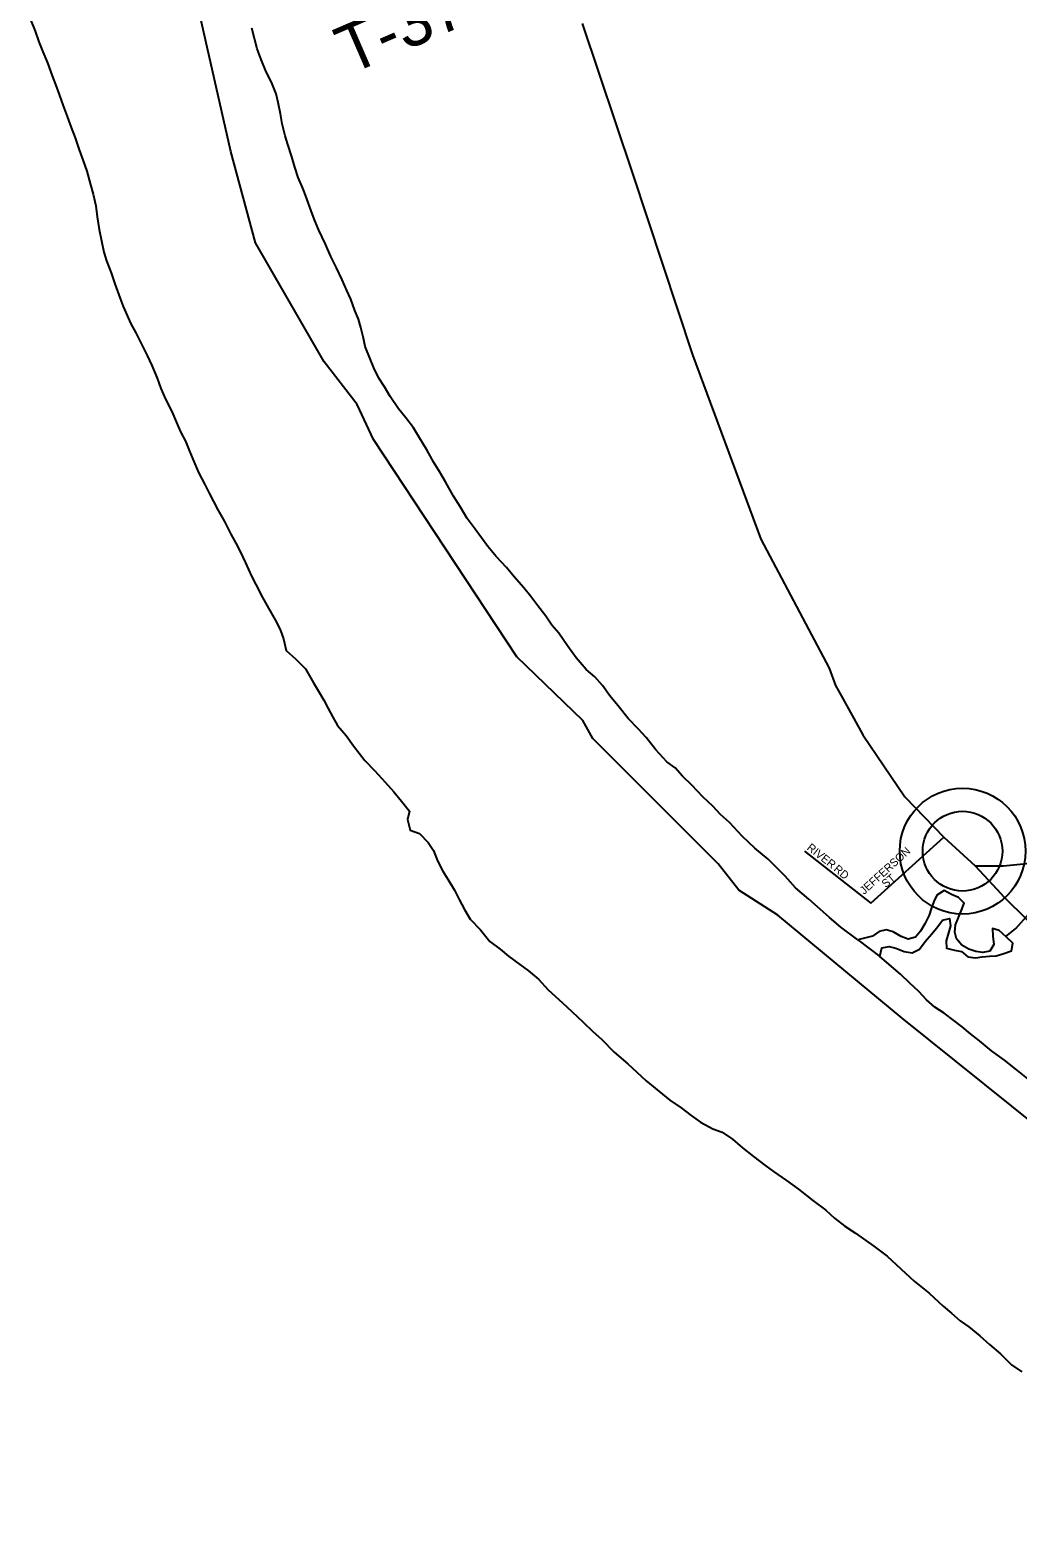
# Model space of a CAD drawing. Extents: x 1624196 to 2029251, y 146837 to 440034.
# Drawn here: x 1867702 to 1873874, y 208885 to 218272 of the extents above; entities that cross this region are included whole.
import ezdxf

# ---------------------------------------------------------------- set-up
doc = ezdxf.new("R2010")
doc.units = 0
for name, color, linetype in [('GM_X_County', 7, 'Continuous'), ('GM_X_County_Road', 7, 'Continuous'), ('GM_X_Major_River', 7, 'Continuous'), ('GM_X_Minor_River', 7, 'Continuous'), ('GM_X_Township', 7, 'Continuous'), ('GM_X_Township_Road_Text', 7, 'Continuous'), ('GM_X_Township_Subdivision', 7, 'Continuous'), ('GM_X_Township_Subdivision_Text', 7, 'Continuous'), ('GM_X_Unincorporated', 7, 'Continuous'), ('GM_X_Unincorporated_Location', 7, 'Continuous')]:
    doc.layers.add(name, color=color, linetype=linetype)

msp = doc.modelspace()

# ---------------------------------------------------------------- linework, layer by layer
at = {"layer": 'GM_X_County'}
msp.add_lwpolyline([(1874173.4, 211280.4), (1873150.5, 212100.2), (1872373.8, 212743.5), (1872129.6, 212899.9), (1872001.5, 213064.2), (1871431, 213635.4), (1871216.8, 213847.8), (1871154.7, 213960), (1870742.4, 214356.8), (1869847.6, 215715.4), (1869745.5, 215933.8), (1869539.3, 216200.3), (1869110.9, 216943.7), (1868956.8, 217512.7), (1868638.5, 218911.2)], dxfattribs=at)
at = {"layer": 'GM_X_County_Road'}
for points in [[(1871151.2, 218313.4), (1871465.3, 217376.4), (1871841.1, 216243.1), (1872267.4, 215092.9), (1872693.5, 214285.9), (1872734.1, 214177.5), (1872771.6, 214110.4)], [(1873606.5, 213052), (1873782.9, 213052), (1874030.7, 213077.2), (1874889.4, 213443.8), (1875187.4, 213580.5), (1875438.7, 213689.9), (1875578.2, 213762.2), (1875828, 214003.4), (1875985.5, 214188.6), (1876080.2, 214271.1), (1876174.5, 214331.1), (1876318.4, 214408.6), (1876645.1, 214582.7), (1877863.7, 215041), (1878104.9, 215108.2), (1878257.6, 215135.7), (1878441, 215157.2), (1878659, 215200.8), (1878929.8, 215244.4), (1879124.2, 215309.9), (1879445.9, 215444.4), (1880530.7, 215906.9)], [(1872771.6, 214110.4), (1872905.7, 213870.3), (1873167.7, 213481.8), (1873411.2, 213230.8), (1873606.5, 213052), (1873766.4, 212877.8), (1873784, 212860.4)], [(1873784, 212860.4), (1874228.6, 212421.7), (1874485.5, 212186.2), (1874734.2, 211964.1), (1874908.1, 211841), (1875503.3, 211402.1), (1876503.8, 210845.5), (1877088.7, 210547.5), (1878442.6, 209825.9), (1879462.9, 209260.7), (1880065.1, 208884.7)]]:
    msp.add_lwpolyline(points, dxfattribs=at)
at = {"layer": 'GM_X_Major_River'}
msp.add_line((1872872.7, 212589.6), (1873010, 212484.4), dxfattribs=at)
for points in [[(1867701.6, 218341.4), (1867733.2, 218265.2), (1867756.9, 218198.9), (1867780.6, 218136.7), (1867810.2, 218066.5), (1867839.8, 217986.2), (1867861.5, 217932), (1867883.2, 217869.8), (1867908.8, 217799.6), (1867934.5, 217731.4), (1867958.1, 217663.1), (1867983.8, 217598.9), (1868009.4, 217524.7), (1868033, 217454.4), (1868056.7, 217390.2), (1868076.3, 217314), (1868096, 217247.8), (1868111.6, 217173.6), (1868121.3, 217105.4), (1868132.9, 217027.3), (1868148.5, 216955.1), (1868162.2, 216884.9), (1868179.9, 216830.7), (1868207.5, 216756.5), (1868231.1, 216686.2), (1868264.7, 216595.9), (1868284.4, 216545.8), (1868331.8, 216437.4), (1868361.6, 216381.1), (1868399.2, 216306.9), (1868432.8, 216238.6), (1868462.5, 216176.3), (1868496.1, 216098), (1868519.7, 216033.8), (1868547.4, 215965.6), (1868587, 215889.3), (1868616.6, 215821), (1868642.3, 215762.8), (1868672, 215704.6), (1868697.7, 215642.4), (1868719.4, 215592.2), (1868755, 215507.9), (1868792.6, 215433.6), (1868820.3, 215379.4), (1868875.8, 215274.9), (1868917.4, 215202.6), (1868957, 215124.3), (1868986.7, 215068.1), (1869014.4, 215015.9), (1869048, 214943.6), (1869085.6, 214861.3), (1869113.3, 214809), (1869154.9, 214726.7), (1869200.4, 214646.4), (1869242.1, 214574.1), (1869265.8, 214521.9), (1869285.5, 214469.7), (1869301.1, 214397.5), (1869362.8, 214343.1), (1869422.5, 214282.7), (1869472, 214194.4)], [(1869176.8, 218010.4), (1869145.2, 218088.7), (1869119.6, 218154.9), (1869088.2, 218283.3)], [(1872872.7, 212589.6), (1872768, 212669), (1872696.3, 212729.4), (1872620.7, 212795.9), (1872567, 212844.2), (1872483.4, 212914.7), (1872419.8, 212987.1), (1872368.1, 213039.4), (1872312.4, 213093.8), (1872230.8, 213162.3), (1872153.2, 213234.8), (1872071.7, 213321.3), (1872016, 213371.6), (1871968.3, 213423.9), (1871906.6, 213480.3), (1871837, 213554.8), (1871777.3, 213611.1), (1871731.6, 213663.4), (1871679.9, 213701.7), (1871612.3, 213776.2), (1871550.7, 213852.6), (1871503, 213904.9), (1871439.4, 213971.3), (1871373.8, 214053.7), (1871324.2, 214114.1), (1871278.5, 214178.4), (1871230.8, 214232.7), (1871177.1, 214277), (1871113.5, 214351.4), (1871059.9, 214425.8), (1871006.3, 214504.2), (1870962.6, 214554.5), (1870924.9, 214610.7), (1870875.2, 214675.1), (1870829.6, 214733.4), (1870785.9, 214787.7), (1870726.2, 214856.1), (1870678.6, 214914.4), (1870613, 214984.8), (1870561.3, 215047.1), (1870521.6, 215101.4), (1870481.9, 215153.7), (1870432.3, 215222), (1870390.6, 215292.3), (1870347, 215360.6), (1870297.5, 215451), (1870261.8, 215511.3), (1870224.1, 215571.5), (1870180.5, 215649.9), (1870134.9, 215724.2), (1870097.3, 215788.5), (1870049.6, 215850.8), (1870003.9, 215907.1), (1869952.4, 215983.5), (1869916.7, 216043.7), (1869881, 216098), (1869849.3, 216162.2), (1869827.6, 216218.4), (1869796, 216294.7), (1869784.3, 216346.8), (1869768.6, 216415), (1869752.9, 216465.2), (1869731.1, 216519.4), (1869705.5, 216591.6), (1869681.8, 216645.8), (1869652.1, 216712.1), (1869616.5, 216786.4), (1869580.9, 216858.6), (1869547.3, 216934.9), (1869505.8, 217021.2), (1869478.1, 217087.5), (1869458.4, 217143.7), (1869430.8, 217217.9), (1869409.1, 217274.1), (1869377.5, 217350.4), (1869355.8, 217416.6), (1869338.1, 217480.8), (1869312.5, 217557), (1869294.8, 217611.2), (1869277.2, 217685.4), (1869265.5, 217749.6), (1869251.8, 217819.8), (1869240.1, 217873.9), (1869210.5, 217946.1), (1869176.8, 218010.4)], [(1869472, 214194.4), (1869503.7, 214142.1), (1869537.4, 214085.9), (1869563.2, 214033.7), (1869592.9, 213979.4), (1869622.6, 213929.2), (1869676.2, 213864.9), (1869721.9, 213800.5), (1869793.4, 213710.1), (1869855, 213645.7), (1869920.6, 213573.2), (1869974.3, 213512.9), (1870022, 213454.6), (1870071.6, 213392.2), (1870059.4, 213340.2), (1870077, 213274), (1870134.9, 213253.7), (1870188.6, 213197.4), (1870222.3, 213147.1), (1870248, 213082.9), (1870279.6, 213018.6), (1870311.4, 212968.4), (1870353, 212900.1), (1870382.7, 212841.8), (1870416.4, 212779.5), (1870452, 212719.3), (1870515.7, 212652.9), (1870575.3, 212578.5), (1870639, 212530.1), (1870690.7, 212487.8), (1870762.4, 212435.4), (1870816.2, 212395), (1870877.9, 212342.7), (1870939.5, 212276.2), (1871029, 212195.7), (1871086.7, 212141.3), (1871158.3, 212074.9), (1871218, 212016.5), (1871271.7, 211968.2), (1871351.3, 211887.7), (1871436.8, 211815.1), (1871492.5, 211762.8), (1871550.2, 211708.4), (1871608, 211662.1), (1871699.5, 211587.5), (1871769.2, 211539.1), (1871833, 211492.7), (1871890.7, 211450.4), (1871968.4, 211408), (1872026.3, 211387.7), (1872090, 211343.3), (1872153.7, 211290.9), (1872221.4, 211236.5), (1872293.1, 211182), (1872346.8, 211141.7), (1872428.5, 211085.2), (1872502.2, 211032.8), (1872591.8, 210960.3), (1872673.4, 210901.8), (1872727.1, 210851.4), (1872792.8, 210801), (1872858.5, 210756.6), (1872974.1, 210676), (1873055.7, 210613.5), (1873141.2, 210534.9), (1873224.8, 210458.4), (1873318.3, 210381.8), (1873405.9, 210301.2), (1873459.6, 210256.9), (1873513.4, 210210.6), (1873567.1, 210172.2), (1873634.8, 210115.8), (1873696.5, 210061.4), (1873764.1, 210003), (1873833.8, 209934.5), (1873897.5, 209890.2)], [(1873010, 212484.4), (1873024.2, 212538.6), (1873068.2, 212548.4), (1873110, 212538.1), (1873163.8, 212515.7), (1873213.7, 212507.4), (1873259.7, 212531.2), (1873294, 212579), (1873334.2, 212624.9), (1873366.4, 212664.7), (1873402.6, 212712.6), (1873446.6, 212722.3), (1873452.3, 212676.2), (1873440, 212632.2), (1873425.8, 212582.2), (1873427.5, 212538.1), (1873477.3, 212525.8), (1873521.2, 212515.5), (1873560.9, 212483.2), (1873608.8, 212476.9), (1873650.8, 212482.7), (1873696.7, 212486.4), (1873738.7, 212490.2), (1873778.7, 212502), (1873832.7, 212521.6), (1873841, 212567.7), (1873799.3, 212608), (1873755.6, 212648.3), (1873713.8, 212660.6), (1873717.5, 212612.5), (1873723.1, 212560.4), (1873698.9, 212518.5), (1873654.9, 212510.7), (1873611, 212517), (1873567.2, 212531.3), (1873523.4, 212555.6), (1873489.7, 212595.9), (1873480, 212638), (1873484.3, 212684), (1873502.5, 212728), (1873520.8, 212773.9), (1873537, 212817.9), (1873503.3, 212854.2), (1873459.5, 212872.5), (1873413.7, 212896.8), (1873367.6, 212869), (1873347.4, 212829.1), (1873331.2, 212783.1), (1873318.9, 212743.1), (1873292.6, 212689.2), (1873264.4, 212643.3), (1873234.2, 212605.4), (1873188.2, 212593.7), (1873144.4, 212610), (1873094.7, 212640.3), (1873050.8, 212652.6), (1873006.8, 212640.9), (1872964.7, 212613.1), (1872914.7, 212599.4), (1872872.7, 212589.6)], [(1873934.4, 211723.9), (1873860.8, 211782.4), (1873789.1, 211836.8), (1873709.5, 211895.3), (1873633.8, 211957.7), (1873578.1, 212002.1), (1873526.3, 212046.4), (1873472.6, 212084.7), (1873412.8, 212131), (1873355.1, 212169.4), (1873303.3, 212213.7), (1873253.6, 212266), (1873197.9, 212318.4), (1873140.2, 212374.7), (1873010, 212484.4)]]:
    msp.add_lwpolyline(points, dxfattribs=at)
at = {"layer": 'GM_X_Minor_River'}
msp.add_lwpolyline([(1873798, 212609.2), (1873861.5, 212659.7), (1873941.9, 212751.3)], dxfattribs=at)
at = {"layer": 'GM_X_Township'}
msp.add_lwpolyline([(1874173.4, 211280.4), (1873150.5, 212100.2), (1872373.8, 212743.5), (1872129.6, 212899.9), (1872001.5, 213064.2), (1871431, 213635.4), (1871216.8, 213847.8), (1871154.7, 213960), (1870742.4, 214356.8), (1869847.6, 215715.4), (1869745.5, 215933.8), (1869539.3, 216200.3), (1869110.9, 216943.7), (1868956.8, 217512.7), (1868638.5, 218911.2)], dxfattribs=at)
at = {"layer": 'GM_X_Township_Subdivision'}
for points in [[(1872954.4, 212817.4), (1873411.2, 213230.8)], [(1872540, 213143.8), (1872954.4, 212817.4)]]:
    msp.add_lwpolyline(points, dxfattribs=at)
at = {"layer": 'GM_X_Unincorporated'}
for radius in [392.8, 249]:
    msp.add_circle((1873527.9, 213143.3), radius, dxfattribs=at)
at = {"layer": 'GM_X_Unincorporated_Location'}
msp.add_line((1873527.9, 213143.3), (1873527.9, 213143.3), dxfattribs=at)

# ---------------------------------------------------------------- texts
at = {"layer": 'GM_X_Township_Road_Text'}
msp.add_text('T-373', height=300, rotation=23.4199, dxfattribs=at).set_placement((1869698.5, 217991.5))
at = {"layer": 'GM_X_Township_Subdivision_Text'}
for s, rotation, p in [('RIVER', 321.76797, (1872551, 213157.1)), ('JEFFERSON', 42.32503, (1872912.9, 212869.7)), ('RD', 319.39614, (1872718.5, 213024.9)), ('ST', 39.80378, (1873047.7, 212911.8))]:
    msp.add_text(s, height=50, rotation=rotation, dxfattribs=at).set_placement(p)

doc.saveas('drawing.dxf')
